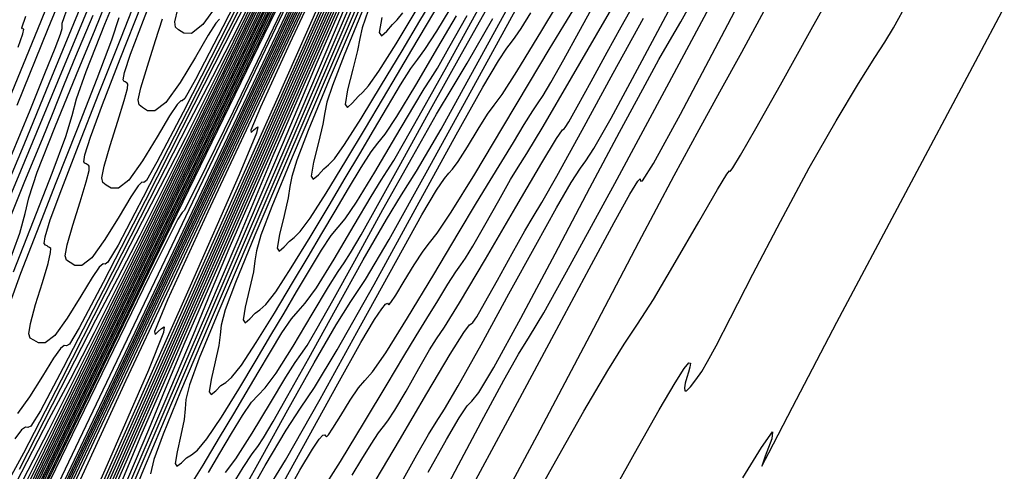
# Model space of a CAD drawing. Extents: x 3249832 to 3255657, y 13789405 to 13793316.
# Tile 625 of 656: x 3252347 to 3252384, y 13792046 to 13792063. Entities that reach past the tile are written whole.
import ezdxf

# ---------------------------------------------------------------- set-up
doc = ezdxf.new("R2010")
doc.units = 0
doc.header["$LTSCALE"] = 100
doc.header["$MEASUREMENT"] = 0
for name, color, linetype in [('GRATIO_03231_CON', 1, 'CONTINUOUS'), ('GRATIO_0323_ICON', 1, 'CONTINUOUS'), ('TARGETS_EAST', 7, 'CONTINUOUS')]:
    doc.layers.add(name, color=color, linetype=linetype)

# ---------------------------------------------------------------- blocks, each defined once
blk = doc.blocks.new('Gratio_032316_contours')
at = {"layer": 'GRATIO_03231_CON', "color": 5, "linetype": 'Continuous', "flags": 128}
for points in [[(3252404.72, 13792165.952), (3252403.045, 13792162.111), (3252398.347, 13792151.92), (3252389.9, 13792133.803), (3252379.951, 13792112.533), (3252371.491, 13792094.467), (3252366.761, 13792084.373), (3252365.018, 13792080.654), (3252364.768, 13792080.122), (3252364.604, 13792079.775), (3252363.454, 13792077.353), (3252360.333, 13792070.782), (3252354.745, 13792059.03), (3252348.17, 13792045.23), (3252342.579, 13792033.559), (3252339.451, 13792027.142), (3252338.291, 13792024.911), (3252338.116, 13792024.747), (3252338.02, 13792024.716), (3252337.43, 13792023.622), (3252335.856, 13792020.455), (3252333.042, 13792014.694), (3252329.683, 13792007.784), (3252326.712, 13792001.66)], [(3252388.403, 13792130.754), (3252379.024, 13792110.703), (3252371.048, 13792093.672), (3252366.589, 13792084.157), (3252364.945, 13792080.65), (3252364.708, 13792080.149), (3252364.636, 13792079.997), (3252364.132, 13792078.936), (3252362.764, 13792076.056), (3252360.315, 13792070.906), (3252357.434, 13792064.859), (3252354.984, 13792059.745), (3252353.613, 13792056.933), (3252353.105, 13792055.955), (3252353.028, 13792055.884), (3252352.867, 13792055.624), (3252351.775, 13792053.426), (3252348.822, 13792047.371), (3252343.527, 13792036.469)], [(3252401.004, 13792162.398), (3252400.848, 13792161.925), (3252400.776, 13792161.503), (3252400.834, 13792161.208), (3252400.911, 13792160.893), (3252400.854, 13792160.356), (3252400.569, 13792159.479), (3252400.189, 13792158.463), (3252399.904, 13792157.595), (3252399.855, 13792157.084), (3252399.971, 13792156.852), (3252400.134, 13792156.745), (3252400.026, 13792156.17), (3252398.543, 13792152.769), (3252394.384, 13792143.745), (3252386.906, 13792127.705), (3252378.097, 13792108.873), (3252370.606, 13792092.877), (3252366.21, 13792083.512), (3252363.211, 13792077.221), (3252359.043, 13792068.613), (3252351.956, 13792054), (3252343.473, 13792036.509)], [(3252385.408, 13792124.656), (3252377.17, 13792107.043), (3252370.164, 13792092.083), (3252366.059, 13792083.336), (3252363.298, 13792077.543), (3252359.519, 13792069.737), (3252353.094, 13792056.489), (3252345.343, 13792040.508)], [(3252388.44, 13792131.484), (3252382.414, 13792118.558), (3252375.316, 13792103.383), (3252369.28, 13792090.493), (3252365.757, 13792082.984), (3252363.472, 13792078.186), (3252360.471, 13792071.985), (3252355.37, 13792061.468), (3252349.083, 13792048.506), (3252343.099, 13792036.171)], [(3252386.458, 13792127.397), (3252380.916, 13792115.509), (3252374.389, 13792101.552), (3252368.838, 13792089.698), (3252365.605, 13792082.809), (3252363.559, 13792078.508), (3252360.947, 13792073.109), (3252356.508, 13792063.957), (3252350.953, 13792052.505), (3252345.487, 13792041.238)], [(3252387.29, 13792129.413), (3252384.477, 13792123.31), (3252379.419, 13792112.46), (3252373.462, 13792099.722), (3252368.395, 13792088.903), (3252365.454, 13792082.633), (3252363.646, 13792078.829), (3252361.422, 13792074.233), (3252357.646, 13792066.446), (3252352.823, 13792056.504), (3252347.875, 13792046.305), (3252343.585, 13792037.478)], [(3252385.039, 13792124.742), (3252382.495, 13792119.223), (3252377.922, 13792109.412), (3252372.535, 13792097.893), (3252367.954, 13792088.109), (3252365.394, 13792082.642), (3252364.451, 13792080.628), (3252364.316, 13792080.34), (3252364.226, 13792080.155), (3252363.599, 13792078.863), (3252361.899, 13792075.357), (3252358.784, 13792068.935), (3252354.694, 13792060.503), (3252350.263, 13792051.373), (3252346.075, 13792042.757)], [(3252385.224, 13792126.941), (3252383.575, 13792123.161), (3252382.187, 13792119.947), (3252381.464, 13792118.138), (3252381.263, 13792117.451), (3252381.305, 13792117.317), (3252381.253, 13792117.04), (3252380.538, 13792115.4), (3252378.532, 13792111.049), (3252374.927, 13792103.314), (3252370.68, 13792094.233), (3252367.069, 13792086.519), (3252365.051, 13792082.209), (3252364.308, 13792080.621), (3252364.203, 13792080.393), (3252364.153, 13792080.289), (3252363.802, 13792079.566), (3252362.851, 13792077.605), (3252361.06, 13792073.913), (3252358.434, 13792068.501), (3252355.038, 13792061.508), (3252351.055, 13792053.315), (3252347.133, 13792045.274)], [(3252346.415, 13792060.22), (3252347.513, 13792062.895), (3252348.13, 13792064.418)], [(3252384.816, 13792126.39), (3252383.306, 13792122.874), (3252381.498, 13792118.748), (3252379.973, 13792115.241), (3252379.166, 13792113.27), (3252378.925, 13792112.526), (3252378.951, 13792112.389), (3252378.906, 13792112.148), (3252378.287, 13792110.729), (3252376.551, 13792106.962), (3252373.429, 13792100.265), (3252369.752, 13792092.403), (3252366.626, 13792085.725), (3252364.85, 13792081.93), (3252363.994, 13792080.117), (3252363.327, 13792078.73), (3252362.198, 13792076.402), (3252360.304, 13792072.5), (3252357.426, 13792066.576), (3252353.545, 13792058.594), (3252349.44, 13792050.178), (3252346.092, 13792043.361)], [(3252346.717, 13792059.986), (3252347.905, 13792062.925), (3252349.318, 13792066.368)], [(3252383.914, 13792124.815), (3252383.034, 13792122.616), (3252381.388, 13792118.806), (3252379.421, 13792114.335), (3252377.758, 13792110.535), (3252376.867, 13792108.402), (3252376.586, 13792107.601), (3252376.598, 13792107.46), (3252376.559, 13792107.257), (3252376.036, 13792106.058), (3252374.569, 13792102.875), (3252371.932, 13792097.216), (3252368.825, 13792090.573), (3252366.184, 13792084.93), (3252364.698, 13792081.754), (3252364.081, 13792080.438), (3252363.802, 13792079.854), (3252363.336, 13792078.891), (3252362.174, 13792076.499), (3252359.814, 13792071.643), (3252356.035, 13792063.873), (3252351.748, 13792055.081), (3252348.149, 13792047.741), (3252346.096, 13792043.634)], [(3252346.485, 13792058.013), (3252347.215, 13792059.798), (3252347.784, 13792061.195), (3252348.172, 13792062.165), (3252348.377, 13792062.699), (3252348.446, 13792062.922), (3252348.44, 13792062.989), (3252348.45, 13792063.122), (3252348.688, 13792063.809)], [(3252372.588, 13792098.787), (3252370.434, 13792094.167), (3252367.898, 13792088.743), (3252365.741, 13792084.135), (3252364.537, 13792081.56), (3252364.094, 13792080.611), (3252364.032, 13792080.474), (3252363.928, 13792080.26), (3252363.199, 13792078.761), (3252361.22, 13792074.693), (3252357.68, 13792067.415), (3252353.511, 13792058.863), (3252349.96, 13792051.617), (3252347.927, 13792047.54), (3252346.934, 13792045.635)], [(3252346.079, 13792056.284), (3252346.991, 13792058.487), (3252347.965, 13792060.855), (3252348.894, 13792063.117), (3252349.681, 13792065.042)], [(3252355.756, 13792063.796), (3252353.006, 13792058.183), (3252351.419, 13792055.001), (3252350.562, 13792053.351), (3252349.72, 13792051.755), (3252348.376, 13792049.139), (3252346.795, 13792046.044)], [(3252346.245, 13792055.17), (3252347.022, 13792057.076), (3252347.694, 13792058.702), (3252348.075, 13792059.645), (3252348.287, 13792060.191), (3252348.53, 13792060.8), (3252348.968, 13792061.855), (3252349.624, 13792063.425)], [(3252356.879, 13792066.262), (3252354.529, 13792061.467), (3252353.165, 13792058.732), (3252352.376, 13792057.209), (3252351.502, 13792055.539), (3252350.078, 13792052.757), (3252348.401, 13792049.469), (3252346.962, 13792046.675), (3252346.127, 13792045.126)], [(3252346.344, 13792053.768), (3252346.82, 13792055.086), (3252347.033, 13792055.841), (3252347.172, 13792056.437), (3252347.493, 13792057.417), (3252348.162, 13792059.13), (3252348.992, 13792061.158), (3252349.709, 13792062.886), (3252350.117, 13792063.887)], [(3252356.052, 13792064.75), (3252354.911, 13792062.462), (3252354.19, 13792061.067), (3252353.284, 13792059.324), (3252351.78, 13792056.376), (3252350.008, 13792052.895), (3252348.488, 13792049.937), (3252347.611, 13792048.296), (3252347.246, 13792047.708), (3252347.132, 13792047.652), (3252347.042, 13792047.668), (3252346.892, 13792047.565), (3252346.629, 13792047.22)], [(3252346.58, 13792053.61), (3252347.353, 13792055.561), (3252348.066, 13792057.39), (3252348.581, 13792058.788), (3252348.826, 13792059.593), (3252348.997, 13792060.229), (3252349.358, 13792061.272), (3252350.078, 13792063.09), (3252350.963, 13792065.239)], [(3252356.004, 13792064.925), (3252355.067, 13792063.109), (3252353.481, 13792059.994), (3252351.614, 13792056.32), (3252350.015, 13792053.199), (3252349.096, 13792051.465), (3252348.719, 13792050.842), (3252348.609, 13792050.778), (3252348.526, 13792050.79), (3252348.378, 13792050.677), (3252348.11, 13792050.308), (3252347.691, 13792049.622), (3252347.2, 13792048.825), (3252346.742, 13792048.193)], [(3252346.455, 13792052.423), (3252346.864, 13792053.554), (3252347.47, 13792055.128), (3252348.216, 13792057.022), (3252349.031, 13792059.081), (3252349.788, 13792061.013), (3252350.343, 13792062.491), (3252350.62, 13792063.344)], [(3252356.884, 13792067.231), (3252354.826, 13792063.171), (3252353.067, 13792059.723), (3252352.064, 13792057.805), (3252351.664, 13792057.11), (3252351.562, 13792057.031), (3252351.493, 13792057.034), (3252351.351, 13792056.899), (3252351.071, 13792056.485), (3252350.618, 13792055.723), (3252350.079, 13792054.842), (3252349.574, 13792054.143), (3252349.195, 13792053.848), (3252348.931, 13792053.85), (3252348.745, 13792053.96), (3252348.612, 13792054.05), (3252348.563, 13792054.224), (3252348.637, 13792054.642), (3252348.853, 13792055.396), (3252349.13, 13792056.289), (3252349.363, 13792057.052), (3252349.471, 13792057.482), (3252349.482, 13792057.65), (3252349.445, 13792057.689), (3252349.402, 13792057.713), (3252349.359, 13792057.74), (3252349.31, 13792057.767), (3252349.268, 13792057.824), (3252349.309, 13792058.088), (3252349.527, 13792058.767), (3252349.989, 13792060.015), (3252350.662, 13792061.753), (3252351.486, 13792063.846)], [(3252356.433, 13792066.597), (3252354.594, 13792062.985), (3252353.548, 13792060.974), (3252353.137, 13792060.244), (3252353.039, 13792060.157), (3252352.977, 13792060.155), (3252352.838, 13792060.01), (3252352.552, 13792059.573), (3252352.082, 13792058.773), (3252351.519, 13792057.85), (3252350.99, 13792057.119), (3252350.594, 13792056.81), (3252350.319, 13792056.811), (3252350.129, 13792056.928), (3252350, 13792057.024), (3252349.96, 13792057.207), (3252350.047, 13792057.647), (3252350.279, 13792058.438), (3252350.572, 13792059.373), (3252350.819, 13792060.171), (3252350.939, 13792060.621), (3252350.957, 13792060.795), (3252350.926, 13792060.833), (3252350.889, 13792060.854), (3252350.851, 13792060.877), (3252350.809, 13792060.9), (3252350.774, 13792060.957), (3252350.827, 13792061.23), (3252351.063, 13792061.939), (3252351.551, 13792063.245), (3252352.257, 13792065.065)], [(3252354.461, 13792063.277), (3252354.325, 13792063.121), (3252354.033, 13792062.661), (3252353.545, 13792061.824), (3252352.959, 13792060.858), (3252352.407, 13792060.094), (3252351.992, 13792059.771), (3252351.707, 13792059.773), (3252351.514, 13792059.896), (3252351.388, 13792059.998), (3252351.357, 13792060.191), (3252351.458, 13792060.652), (3252351.705, 13792061.48), (3252352.014, 13792062.457), (3252352.276, 13792063.291)], [(3252354.399, 13792063.866), (3252353.823, 13792063.069), (3252353.391, 13792062.732), (3252353.095, 13792062.735), (3252352.899, 13792062.864), (3252352.777, 13792062.971), (3252352.754, 13792063.175), (3252352.868, 13792063.657)]]:
    blk.add_lwpolyline(points, dxfattribs=at)
at = {"layer": 'GRATIO_03231_CON', "color": 1, "linetype": 'Continuous', "flags": 128}
for points in [[(3252374.481, 13792045.721), (3252375.187, 13792046.887), (3252375.609, 13792047.489), (3252375.581, 13792047.218), (3252375.334, 13792046.554), (3252375.199, 13792046.172), (3252375.478, 13792046.684), (3252376.378, 13792048.429), (3252378.078, 13792051.684), (3252380.604, 13792056.451), (3252383.373, 13792061.658), (3252385.646, 13792065.961)], [(3252387.94, 13792129.123), (3252385.048, 13792123.04), (3252379.951, 13792112.208), (3252373.979, 13792099.477), (3252368.911, 13792088.659), (3252366.079, 13792082.614), (3252365.035, 13792080.386), (3252364.887, 13792080.067), (3252364.659, 13792079.581), (3252363.052, 13792076.191), (3252358.684, 13792066.995), (3252350.852, 13792050.512), (3252341.553, 13792030.948)], [(3252369.016, 13792044.293), (3252370.337, 13792046.654), (3252371.283, 13792048.326), (3252371.887, 13792049.362), (3252372.237, 13792049.916), (3252372.415, 13792050.13), (3252372.472, 13792050.114), (3252372.453, 13792049.966), (3252372.4, 13792049.771), (3252372.334, 13792049.561), (3252372.275, 13792049.354), (3252372.241, 13792049.171), (3252372.253, 13792049.055), (3252372.329, 13792049.057), (3252372.482, 13792049.208), (3252372.686, 13792049.471), (3252372.904, 13792049.795), (3252373.128, 13792050.172), (3252373.454, 13792050.783), (3252374.006, 13792051.852), (3252374.861, 13792053.514), (3252375.915, 13792055.534), (3252377.02, 13792057.585), (3252378.041, 13792059.384), (3252378.897, 13792060.818), (3252379.522, 13792061.816), (3252379.902, 13792062.399), (3252380.24, 13792062.948), (3252380.791, 13792063.938)], [(3252391.938, 13792135.34), (3252384.362, 13792119.835), (3252377.946, 13792106.727), (3252374.347, 13792099.414), (3252372.987, 13792096.706), (3252372.732, 13792096.268), (3252372.64, 13792096.161), (3252372.539, 13792096.029), (3252372.449, 13792095.913), (3252372.343, 13792095.744), (3252371.989, 13792095.031), (3252371.105, 13792093.172), (3252369.547, 13792089.862), (3252367.723, 13792085.971), (3252366.176, 13792082.664), (3252365.122, 13792080.411), (3252363.466, 13792076.907), (3252359.785, 13792069.151), (3252353.245, 13792055.386), (3252345.375, 13792038.828)], [(3252366.272, 13792044.492), (3252367.323, 13792046.377), (3252368.396, 13792048.272), (3252369.308, 13792049.833), (3252369.943, 13792050.846), (3252370.452, 13792051.61), (3252371.055, 13792052.556), (3252371.891, 13792053.964), (3252372.791, 13792055.519), (3252373.509, 13792056.758), (3252373.868, 13792057.347), (3252373.971, 13792057.473), (3252373.993, 13792057.454), (3252374.095, 13792057.584), (3252374.389, 13792058.069), (3252374.976, 13792059.093), (3252375.913, 13792060.762), (3252377.097, 13792062.884), (3252378.382, 13792065.193)], [(3252387.333, 13792125.735), (3252378.453, 13792107.549), (3252370.956, 13792092.189), (3252366.621, 13792083.293), (3252364.012, 13792077.878), (3252360.886, 13792071.305), (3252355.638, 13792060.259), (3252349.197, 13792046.708), (3252343.13, 13792033.941)], [(3252364.931, 13792044.209), (3252366.617, 13792047.345), (3252368.636, 13792051.183), (3252370.504, 13792054.744), (3252371.856, 13792057.291), (3252372.809, 13792059.053), (3252373.602, 13792060.496), (3252374.435, 13792062.018), (3252375.374, 13792063.732), (3252376.446, 13792065.676), (3252377.64, 13792067.824), (3252378.789, 13792069.877), (3252379.686, 13792071.467), (3252380.195, 13792072.36), (3252380.456, 13792072.847), (3252380.68, 13792073.352), (3252381.021, 13792074.179), (3252381.418, 13792075.156), (3252381.753, 13792075.991), (3252381.987, 13792076.583), (3252382.392, 13792077.591), (3252383.319, 13792079.866), (3252384.963, 13792083.88)], [(3252392.885, 13792136.932), (3252385.719, 13792122.258), (3252377.492, 13792105.41), (3252370.565, 13792091.224), (3252366.701, 13792083.311), (3252365.278, 13792080.395), (3252365.075, 13792079.977), (3252364.963, 13792079.734), (3252364.163, 13792078.043), (3252361.987, 13792073.46), (3252358.031, 13792065.132), (3252353.019, 13792054.587), (3252347.963, 13792043.948)], [(3252362.462, 13792044.067), (3252363.603, 13792046.219), (3252364.575, 13792048.044), (3252365.34, 13792049.459), (3252365.901, 13792050.454), (3252366.314, 13792051.132), (3252366.861, 13792052.045), (3252367.879, 13792053.86), (3252369.579, 13792056.99), (3252371.654, 13792060.855), (3252373.67, 13792064.624)], [(3252388.633, 13792127.878), (3252382.49, 13792115.303), (3252375.57, 13792101.132), (3252369.787, 13792089.288), (3252366.565, 13792082.691), (3252365.377, 13792080.26), (3252365.207, 13792079.912), (3252365.169, 13792079.832), (3252364.906, 13792079.276), (3252364.19, 13792077.769), (3252362.817, 13792074.878), (3252360.664, 13792070.347), (3252357.63, 13792063.961), (3252353.78, 13792055.852), (3252349.845, 13792047.53), (3252346.723, 13792040.85)], [(3252362.439, 13792045.948), (3252363.138, 13792047.197), (3252363.627, 13792048.028), (3252363.932, 13792048.479), (3252364.116, 13792048.666), (3252364.377, 13792048.994), (3252364.948, 13792049.945), (3252365.981, 13792051.833), (3252367.296, 13792054.299), (3252368.631, 13792056.82), (3252369.766, 13792058.955), (3252370.649, 13792060.598), (3252371.27, 13792061.73), (3252371.67, 13792062.43), (3252372.101, 13792063.18), (3252372.865, 13792064.564)], [(3252390.199, 13792130.901), (3252386.507, 13792123.351), (3252380.876, 13792111.825), (3252374.61, 13792098.993), (3252369.397, 13792088.32), (3252366.39, 13792082.156), (3252364.57, 13792078.389), (3252362.381, 13792073.793), (3252358.742, 13792066.128), (3252354.474, 13792057.111), (3252350.875, 13792049.448), (3252348.92, 13792045.173)], [(3252361.503, 13792045.694), (3252362.01, 13792046.608), (3252362.451, 13792047.38), (3252362.753, 13792047.862), (3252363.065, 13792048.349), (3252363.593, 13792049.247), (3252364.467, 13792050.82), (3252365.532, 13792052.764), (3252366.556, 13792054.63), (3252367.354, 13792056.058), (3252367.912, 13792057.021), (3252368.263, 13792057.577), (3252368.476, 13792057.862), (3252368.779, 13792058.324), (3252369.437, 13792059.487), (3252370.622, 13792061.691), (3252372.129, 13792064.531)], [(3252387.865, 13792125.947), (3252384.381, 13792118.825), (3252379.262, 13792108.348), (3252373.649, 13792096.854), (3252369.008, 13792087.352), (3252366.344, 13792081.895), (3252364.802, 13792078.707), (3252363.064, 13792075.059), (3252360.2, 13792069.028), (3252356.842, 13792061.934), (3252354.011, 13792055.905), (3252352.472, 13792052.541), (3252351.971, 13792051.327), (3252351.997, 13792051.215), (3252352.121, 13792051.326), (3252352.242, 13792051.441), (3252352.343, 13792051.508), (3252352.343, 13792051.508), (3252352.322, 13792051.292), (3252351.741, 13792049.841), (3252350.082, 13792046.018), (3252347.09, 13792039.274)], [(3252360.451, 13792045.669), (3252361.347, 13792047.168), (3252362.394, 13792048.951), (3252363.29, 13792050.463), (3252363.807, 13792051.29), (3252364.023, 13792051.578), (3252364.092, 13792051.615), (3252364.157, 13792051.665), (3252364.302, 13792051.885), (3252364.601, 13792052.407), (3252365.089, 13792053.292), (3252365.651, 13792054.314), (3252366.136, 13792055.18), (3252366.457, 13792055.718), (3252366.785, 13792056.261), (3252367.358, 13792057.267), (3252368.331, 13792059.032), (3252369.523, 13792061.215), (3252370.673, 13792063.313)], [(3252377.648, 13792104.87), (3252372.688, 13792094.715), (3252368.62, 13792086.384), (3252366.362, 13792081.762), (3252365.529, 13792080.059), (3252365.409, 13792079.816), (3252365.345, 13792079.686), (3252364.914, 13792078.781), (3252363.746, 13792076.324), (3252361.658, 13792071.928), (3252359.21, 13792066.757), (3252357.146, 13792062.362), (3252356.024, 13792059.91), (3252355.659, 13792059.024), (3252355.678, 13792058.942), (3252355.768, 13792059.024), (3252355.857, 13792059.108), (3252355.93, 13792059.156), (3252355.93, 13792059.156), (3252355.88, 13792058.921), (3252355.213, 13792057.319), (3252353.34, 13792053.055), (3252349.975, 13792045.494)], [(3252359.858, 13792067.127), (3252355.744, 13792057.934), (3252350.916, 13792047.131), (3252346.84, 13792037.961)], [(3252358.318, 13792045.125), (3252359.093, 13792046.346), (3252360.012, 13792047.868), (3252360.87, 13792049.309), (3252361.514, 13792050.38), (3252361.989, 13792051.161), (3252362.396, 13792051.827), (3252362.806, 13792052.504), (3252363.191, 13792053.134), (3252363.495, 13792053.61), (3252363.691, 13792053.883), (3252363.871, 13792054.131), (3252364.153, 13792054.585), (3252364.611, 13792055.392), (3252365.142, 13792056.343), (3252365.593, 13792057.141), (3252365.885, 13792057.62), (3252366.213, 13792058.135), (3252366.842, 13792059.173), (3252367.929, 13792061.028), (3252369.203, 13792063.222), (3252370.288, 13792065.088)], [(3252375.876, 13792100.718), (3252372.806, 13792094.438), (3252369.806, 13792088.298), (3252367.453, 13792083.481), (3252366.16, 13792080.834), (3252365.683, 13792079.859), (3252365.613, 13792079.719), (3252365.61, 13792079.719), (3252365.607, 13792079.72), (3252365.604, 13792079.72), (3252365.478, 13792079.44), (3252364.6, 13792077.482), (3252362.218, 13792072.168), (3252357.957, 13792062.659), (3252352.956, 13792051.477), (3252348.731, 13792041.981)], [(3252356.721, 13792044.557), (3252357.539, 13792046.016), (3252358.02, 13792046.826), (3252358.279, 13792047.208), (3252358.42, 13792047.359), (3252358.489, 13792047.376), (3252358.521, 13792047.331), (3252358.551, 13792047.3), (3252358.627, 13792047.369), (3252358.801, 13792047.627), (3252359.099, 13792048.116), (3252359.455, 13792048.694), (3252359.778, 13792049.171), (3252360.021, 13792049.449), (3252360.312, 13792049.78), (3252360.822, 13792050.507), (3252361.657, 13792051.845), (3252362.656, 13792053.507), (3252363.592, 13792055.079), (3252364.293, 13792056.247), (3252364.812, 13792057.099), (3252365.255, 13792057.825), (3252365.703, 13792058.564), (3252366.12, 13792059.252), (3252366.446, 13792059.774), (3252366.651, 13792060.078), (3252366.835, 13792060.355), (3252367.133, 13792060.856), (3252367.628, 13792061.74), (3252368.203, 13792062.781), (3252368.692, 13792063.66)], [(3252385.918, 13792120.211), (3252384.016, 13792116.464), (3252382.411, 13792113.301), (3252381.512, 13792111.569), (3252381.172, 13792110.968), (3252381.104, 13792110.917), (3252381.026, 13792110.844), (3252380.684, 13792110.222), (3252379.829, 13792108.538), (3252378.288, 13792105.431), (3252376.193, 13792101.174), (3252373.75, 13792096.191), (3252371.191, 13792090.96), (3252368.844, 13792086.159), (3252367.063, 13792082.513), (3252366.09, 13792080.525), (3252365.73, 13792079.792), (3252365.677, 13792079.687), (3252365.562, 13792079.43), (3252364.759, 13792077.635), (3252362.578, 13792072.766), (3252358.675, 13792064.054), (3252354.094, 13792053.81), (3252350.224, 13792045.111)], [(3252356.243, 13792044.344), (3252357.688, 13792046.958), (3252358.987, 13792049.322), (3252359.873, 13792050.9), (3252360.391, 13792051.779), (3252360.669, 13792052.199), (3252360.816, 13792052.373), (3252360.885, 13792052.405), (3252360.913, 13792052.371), (3252360.94, 13792052.349), (3252361.018, 13792052.432), (3252361.203, 13792052.717), (3252361.524, 13792053.25), (3252361.905, 13792053.879), (3252362.246, 13792054.403), (3252362.493, 13792054.716), (3252362.79, 13792055.089), (3252363.327, 13792055.888), (3252364.222, 13792057.344), (3252365.3, 13792059.147), (3252366.313, 13792060.849), (3252367.073, 13792062.114), (3252367.634, 13792063.037), (3252368.115, 13792063.823)], [(3252375.968, 13792100.505), (3252373.859, 13792096.219), (3252371.624, 13792091.664), (3252369.577, 13792087.483), (3252367.884, 13792084.019), (3252366.674, 13792081.545), (3252366.024, 13792080.215), (3252365.783, 13792079.725), (3252365.749, 13792079.654), (3252365.646, 13792079.419), (3252364.918, 13792077.788), (3252362.938, 13792073.364), (3252359.393, 13792065.45), (3252355.232, 13792056.143), (3252351.716, 13792048.241), (3252349.763, 13792043.776)], [(3252356.152, 13792045.056), (3252356.984, 13792046.398), (3252358.307, 13792048.733), (3252359.856, 13792051.544), (3252361.253, 13792054.087), (3252362.206, 13792055.784), (3252362.764, 13792056.729), (3252363.064, 13792057.178), (3252363.235, 13792057.379), (3252363.379, 13792057.533), (3252363.596, 13792057.83), (3252363.946, 13792058.391), (3252364.356, 13792059.066), (3252364.715, 13792059.636), (3252364.966, 13792059.983), (3252365.268, 13792060.397), (3252365.831, 13792061.269), (3252366.786, 13792062.843), (3252367.944, 13792064.786)], [(3252374.574, 13792097.17), (3252374.176, 13792096.404), (3252373.139, 13792094.324), (3252371.307, 13792090.611), (3252369.16, 13792086.245), (3252367.339, 13792082.534), (3252366.325, 13792080.459), (3252365.956, 13792079.692), (3252365.907, 13792079.58), (3252365.826, 13792079.392), (3252365.244, 13792078.09), (3252363.662, 13792074.558), (3252360.831, 13792068.24), (3252357.508, 13792060.81), (3252354.701, 13792054.501), (3252353.132, 13792050.914), (3252352.382, 13792049.122), (3252351.746, 13792047.565), (3252350.692, 13792045.073)], [(3252355.366, 13792045.24), (3252356.115, 13792046.592), (3252357.077, 13792048.333), (3252358.083, 13792050.133), (3252358.925, 13792051.587), (3252359.491, 13792052.473), (3252360.045, 13792053.322), (3252360.951, 13792054.849), (3252362.435, 13792057.51), (3252364.193, 13792060.715), (3252365.786, 13792063.616)], [(3252361.549, 13792069.635), (3252358.646, 13792063.143), (3252356.193, 13792057.631), (3252354.817, 13792054.483), (3252354.12, 13792052.821), (3252353.451, 13792051.201), (3252352.328, 13792048.552), (3252350.936, 13792045.307)], [(3252354.81, 13792045.198), (3252355.372, 13792046.128), (3252355.712, 13792046.647), (3252355.922, 13792046.931), (3252356.148, 13792047.26), (3252356.515, 13792047.876), (3252357.078, 13792048.875), (3252357.874, 13792050.311), (3252358.895, 13792052.161), (3252359.96, 13792054.073), (3252360.844, 13792055.616), (3252361.425, 13792056.556), (3252361.992, 13792057.455), (3252362.934, 13792059.074), (3252364.499, 13792061.898), (3252366.362, 13792065.301)], [(3252359.784, 13792065.477), (3252357.685, 13792060.761), (3252356.501, 13792058.052), (3252355.858, 13792056.52), (3252355.157, 13792054.836), (3252353.963, 13792052.032), (3252352.49, 13792048.597), (3252351.111, 13792045.384)], [(3252354.685, 13792045.931), (3252355.092, 13792046.457), (3252355.712, 13792047.432), (3252356.41, 13792048.596), (3252357.002, 13792049.584), (3252357.357, 13792050.138), (3252357.575, 13792050.444), (3252357.809, 13792050.796), (3252358.195, 13792051.452), (3252358.791, 13792052.51), (3252359.633, 13792054.031), (3252360.713, 13792055.989), (3252361.837, 13792058.013), (3252362.763, 13792059.645), (3252363.36, 13792060.638), (3252363.938, 13792061.588), (3252364.917, 13792063.3)], [(3252359.178, 13792063.891), (3252358.185, 13792061.621), (3252357.595, 13792060.22), (3252356.862, 13792058.471), (3252355.599, 13792055.511), (3252354.043, 13792051.887), (3252352.588, 13792048.498), (3252351.549, 13792046.049), (3252350.913, 13792044.486)], [(3252354.036, 13792045.935), (3252354.473, 13792046.674), (3252354.918, 13792047.428), (3252355.34, 13792048.114), (3252355.688, 13792048.618), (3252355.943, 13792048.894), (3252356.211, 13792049.167), (3252356.629, 13792049.73), (3252357.277, 13792050.763), (3252358.011, 13792051.994), (3252358.632, 13792053.039), (3252359.003, 13792053.628), (3252359.227, 13792053.956), (3252359.47, 13792054.333), (3252359.875, 13792055.027), (3252360.503, 13792056.145), (3252361.392, 13792057.75), (3252362.532, 13792059.817), (3252363.714, 13792061.953), (3252364.682, 13792063.675)], [(3252360.273, 13792065.741), (3252358.87, 13792062.471), (3252357.149, 13792058.468), (3252355.543, 13792054.725), (3252354.395, 13792052.022), (3252353.689, 13792050.3), (3252353.318, 13792049.289), (3252353.176, 13792048.725), (3252353.146, 13792048.363), (3252353.111, 13792047.963), (3252352.988, 13792047.364), (3252352.84, 13792046.722), (3252352.766, 13792046.269), (3252352.835, 13792046.17), (3252353.005, 13792046.307), (3252353.204, 13792046.493), (3252353.387, 13792046.605), (3252353.617, 13792046.78), (3252353.981, 13792047.217), (3252354.535, 13792048.048), (3252355.198, 13792049.124), (3252355.858, 13792050.225), (3252356.428, 13792051.182), (3252356.93, 13792052.028), (3252357.412, 13792052.844), (3252357.903, 13792053.677), (3252358.364, 13792054.438), (3252358.736, 13792055.003), (3252358.995, 13792055.322), (3252359.265, 13792055.64), (3252359.704, 13792056.276), (3252360.406, 13792057.426), (3252361.211, 13792058.791), (3252361.893, 13792059.95), (3252362.294, 13792060.609), (3252362.533, 13792060.982), (3252362.793, 13792061.406), (3252363.236, 13792062.178), (3252363.928, 13792063.415)], [(3252360.506, 13792065.95), (3252358.702, 13792061.759), (3252357.02, 13792057.839), (3252355.818, 13792055.009), (3252355.076, 13792053.207), (3252354.683, 13792052.153), (3252354.525, 13792051.569), (3252354.482, 13792051.198), (3252354.436, 13792050.787), (3252354.302, 13792050.164), (3252354.145, 13792049.493), (3252354.067, 13792049.019), (3252354.139, 13792048.915), (3252354.315, 13792049.06), (3252354.517, 13792049.257), (3252354.698, 13792049.38), (3252354.926, 13792049.569), (3252355.297, 13792050.032), (3252355.87, 13792050.905), (3252356.563, 13792052.032), (3252357.254, 13792053.185), (3252357.851, 13792054.188), (3252358.377, 13792055.074), (3252358.881, 13792055.929), (3252359.396, 13792056.801), (3252359.877, 13792057.6), (3252360.26, 13792058.195), (3252360.521, 13792058.536), (3252360.792, 13792058.877), (3252361.242, 13792059.549), (3252361.971, 13792060.757), (3252362.811, 13792062.189), (3252363.523, 13792063.405)], [(3252360.256, 13792065.049), (3252358.497, 13792060.953), (3252357.24, 13792057.996), (3252356.464, 13792056.114), (3252356.048, 13792055.016), (3252355.873, 13792054.413), (3252355.818, 13792054.034), (3252355.76, 13792053.611), (3252355.615, 13792052.964), (3252355.449, 13792052.263), (3252355.368, 13792051.768), (3252355.443, 13792051.66), (3252355.624, 13792051.812), (3252355.83, 13792052.022), (3252356.009, 13792052.155), (3252356.235, 13792052.357), (3252356.613, 13792052.846), (3252357.206, 13792053.761), (3252357.928, 13792054.941), (3252358.65, 13792056.146), (3252359.274, 13792057.195), (3252359.823, 13792058.121), (3252360.351, 13792059.014), (3252360.888, 13792059.926), (3252361.389, 13792060.761), (3252361.784, 13792061.387), (3252362.048, 13792061.749), (3252362.319, 13792062.113), (3252362.779, 13792062.822), (3252363.536, 13792064.088)], [(3252359.953, 13792064.016), (3252358.657, 13792060.967), (3252357.85, 13792059.019), (3252357.413, 13792057.879), (3252357.222, 13792057.257), (3252357.154, 13792056.87), (3252357.085, 13792056.435), (3252356.929, 13792055.763), (3252356.754, 13792055.034), (3252356.668, 13792054.518), (3252356.746, 13792054.405), (3252356.934, 13792054.565), (3252357.143, 13792054.786), (3252357.32, 13792054.929), (3252357.545, 13792055.146), (3252357.928, 13792055.661), (3252358.542, 13792056.618), (3252359.293, 13792057.85), (3252360.046, 13792059.107), (3252360.697, 13792060.201), (3252361.27, 13792061.167), (3252361.82, 13792062.098), (3252362.381, 13792063.05), (3252362.901, 13792063.923)], [(3252360.142, 13792063.606), (3252359.919, 13792062.945), (3252359.826, 13792062.541), (3252359.735, 13792062.083), (3252359.556, 13792061.363), (3252359.363, 13792060.576), (3252359.27, 13792060.017), (3252359.354, 13792059.895), (3252359.553, 13792060.07), (3252359.769, 13792060.314), (3252359.942, 13792060.478), (3252360.163, 13792060.724), (3252360.56, 13792061.29), (3252361.214, 13792062.332), (3252362.023, 13792063.667)], [(3252360.668, 13792063.347), (3252360.571, 13792062.767), (3252360.658, 13792062.64), (3252360.863, 13792062.823), (3252361.082, 13792063.078), (3252361.253, 13792063.253), (3252361.472, 13792063.513)]]:
    blk.add_lwpolyline(points, dxfattribs=at)
at = {"layer": 'GRATIO_0323_ICON', "color": 7, "linetype": 'Continuous', "flags": 128}
for points in [[(3252390.421, 13792135.571), (3252383.911, 13792121.607), (3252376.243, 13792105.213), (3252369.722, 13792091.288), (3252365.908, 13792083.16), (3252363.385, 13792077.864), (3252359.995, 13792070.861), (3252354.232, 13792058.979), (3252347.213, 13792044.507)], [(3252363.837, 13792044.844), (3252365.582, 13792048.082), (3252367.267, 13792051.23), (3252368.603, 13792053.726), (3252369.557, 13792055.496), (3252370.16, 13792056.587), (3252370.457, 13792057.077), (3252370.552, 13792057.163), (3252370.565, 13792057.072), (3252370.645, 13792057.09), (3252371.056, 13792057.751), (3252372.093, 13792059.647), (3252373.9, 13792063.069), (3252376.007, 13792067.105)], [(3252390.759, 13792132.405), (3252384.105, 13792118.781), (3252376.531, 13792103.271), (3252370.176, 13792090.256), (3252366.633, 13792083.001), (3252365.328, 13792080.328), (3252365.141, 13792079.945), (3252365.066, 13792079.783), (3252364.534, 13792078.66), (3252363.089, 13792075.614), (3252360.424, 13792070.005), (3252356.842, 13792062.467), (3252352.796, 13792053.954), (3252348.747, 13792045.425)], [(3252384.402, 13792124.653), (3252383.763, 13792123.007), (3252383.602, 13792122.376), (3252383.659, 13792122.245), (3252383.6, 13792121.931), (3252382.789, 13792120.071), (3252380.514, 13792115.136), (3252376.424, 13792106.363), (3252371.607, 13792096.063), (3252367.511, 13792087.314), (3252365.223, 13792082.426), (3252364.38, 13792080.625), (3252364.259, 13792080.367), (3252364.189, 13792080.222), (3252363.7, 13792079.215), (3252362.375, 13792076.481), (3252359.922, 13792071.424), (3252356.564, 13792064.502), (3252352.65, 13792056.44), (3252348.565, 13792048.036), (3252344.825, 13792040.371)], [(3252346.76, 13792062.206), (3252346.941, 13792062.722), (3252346.972, 13792062.895), (3252346.93, 13792062.901), (3252346.907, 13792062.95), (3252347.051, 13792063.387)], [(3252359.536, 13792045.829), (3252359.91, 13792046.445), (3252360.262, 13792047.017), (3252360.544, 13792047.446), (3252360.732, 13792047.689), (3252360.906, 13792047.907), (3252361.172, 13792048.314), (3252361.595, 13792049.044), (3252362.08, 13792049.904), (3252362.494, 13792050.622), (3252362.765, 13792051.042), (3252363.07, 13792051.493), (3252363.647, 13792052.421), (3252364.638, 13792054.098), (3252365.799, 13792056.087), (3252366.789, 13792057.776), (3252367.354, 13792058.707), (3252367.579, 13792059.038), (3252367.638, 13792059.084), (3252367.688, 13792059.128), (3252367.828, 13792059.354), (3252368.143, 13792059.917), (3252368.675, 13792060.889), (3252369.293, 13792062.02), (3252369.821, 13792062.979), (3252370.16, 13792063.574)], [(3252376.034, 13792101.393), (3252371.727, 13792092.576), (3252368.231, 13792085.416), (3252366.295, 13792081.453), (3252365.58, 13792079.992), (3252365.477, 13792079.784), (3252365.436, 13792079.702), (3252365.163, 13792079.134), (3252364.428, 13792077.59), (3252363.116, 13792074.828), (3252361.578, 13792071.579), (3252360.281, 13792068.818), (3252359.577, 13792067.278), (3252359.347, 13792066.721), (3252359.359, 13792066.67), (3252359.416, 13792066.721), (3252359.471, 13792066.774), (3252359.518, 13792066.805), (3252359.518, 13792066.805), (3252359.438, 13792066.55), (3252358.684, 13792064.797), (3252356.599, 13792060.091), (3252352.859, 13792051.714), (3252348.47, 13792041.881)], [(3252371.866, 13792097.475), (3252371.535, 13792096.715), (3252370.606, 13792094.7), (3252368.936, 13792091.118), (3252366.97, 13792086.913), (3252365.298, 13792083.341), (3252364.364, 13792081.344), (3252364.021, 13792080.608), (3252363.972, 13792080.503), (3252363.879, 13792080.313), (3252363.231, 13792078.983), (3252361.475, 13792075.374), (3252358.333, 13792068.917), (3252354.634, 13792061.329), (3252351.483, 13792054.9), (3252349.673, 13792051.271), (3252348.748, 13792049.493), (3252347.938, 13792047.97), (3252346.675, 13792045.521)], [(3252346.452, 13792056.488), (3252346.86, 13792057.477), (3252347.474, 13792058.948), (3252348.284, 13792060.892), (3252349.261, 13792063.256), (3252350.306, 13792065.795)], [(3252375.375, 13792099.075), (3252373.647, 13792095.579), (3252371.525, 13792091.265), (3252369.498, 13792087.138), (3252367.963, 13792084.005), (3252366.923, 13792081.88), (3252366.286, 13792080.577), (3252365.957, 13792079.905), (3252365.836, 13792079.658), (3252365.82, 13792079.621), (3252365.823, 13792079.619), (3252365.827, 13792079.617), (3252365.831, 13792079.615), (3252365.739, 13792079.404), (3252365.083, 13792077.938), (3252363.301, 13792073.96), (3252360.112, 13792066.845), (3252356.37, 13792058.477), (3252353.208, 13792051.371), (3252351.448, 13792047.345), (3252350.644, 13792045.422)], [(3252355.258, 13792044.505), (3252356.206, 13792046.194), (3252357.006, 13792047.557), (3252357.556, 13792048.39), (3252358.099, 13792049.189), (3252358.967, 13792050.623), (3252360.371, 13792053.121), (3252362.025, 13792056.129), (3252363.519, 13792058.851), (3252364.539, 13792060.669), (3252365.135, 13792061.683), (3252365.453, 13792062.171), (3252365.629, 13792062.401), (3252365.776, 13792062.582), (3252366.001, 13792062.914), (3252366.372, 13792063.524)], [(3252355.183, 13792063.612), (3252353.22, 13792059.746), (3252351.541, 13792056.461), (3252350.58, 13792054.635), (3252350.192, 13792053.976), (3252350.086, 13792053.904), (3252350.01, 13792053.912), (3252349.865, 13792053.788), (3252349.59, 13792053.396), (3252349.154, 13792052.673), (3252348.64, 13792051.834), (3252348.158, 13792051.168), (3252347.796, 13792050.887), (3252347.543, 13792050.888), (3252347.36, 13792050.992), (3252347.224, 13792051.077), (3252347.166, 13792051.24), (3252347.227, 13792051.637), (3252347.427, 13792052.355), (3252347.688, 13792053.205), (3252347.906, 13792053.932), (3252348.004, 13792054.343), (3252348.007, 13792054.505), (3252347.964, 13792054.545), (3252347.915, 13792054.572), (3252347.866, 13792054.603), (3252347.811, 13792054.633), (3252347.761, 13792054.692), (3252347.791, 13792054.946), (3252347.991, 13792055.595), (3252348.427, 13792056.785), (3252349.066, 13792058.44), (3252349.851, 13792060.434), (3252350.71, 13792062.601), (3252351.51, 13792064.635)], [(3252375.87, 13792098.61), (3252373.422, 13792093.776), (3252370.564, 13792088.096), (3252368.14, 13792083.269), (3252366.787, 13792080.572), (3252366.288, 13792079.578), (3252366.217, 13792079.436), (3252366.176, 13792079.343), (3252365.888, 13792078.697), (3252365.105, 13792076.949), (3252363.704, 13792073.821), (3252362.059, 13792070.143), (3252360.67, 13792067.021), (3252359.87, 13792065.19), (3252359.333, 13792063.919), (3252358.568, 13792062.106), (3252357.235, 13792058.991), (3252355.596, 13792055.178), (3252354.066, 13792051.611), (3252352.972, 13792049.036), (3252352.301, 13792047.393), (3252351.954, 13792046.426), (3252351.828, 13792045.881)], [(3252353.199, 13792045.191), (3252353.833, 13792046.215), (3252354.462, 13792047.264), (3252355.005, 13792048.176), (3252355.483, 13792048.982), (3252355.942, 13792049.759), (3252356.411, 13792050.552), (3252356.852, 13792051.276), (3252357.212, 13792051.811), (3252357.469, 13792052.108), (3252357.738, 13792052.404), (3252358.167, 13792053.003), (3252358.841, 13792054.094), (3252359.611, 13792055.392), (3252360.262, 13792056.494), (3252360.649, 13792057.119), (3252360.88, 13792057.469), (3252361.132, 13792057.87), (3252361.556, 13792058.603), (3252362.215, 13792059.78), (3252363.151, 13792061.47), (3252364.35, 13792063.645)], [(3252359.999, 13792063.766), (3252359.228, 13792061.903), (3252358.778, 13792060.743), (3252358.571, 13792060.101), (3252358.49, 13792059.705), (3252358.41, 13792059.259), (3252358.242, 13792058.563), (3252358.059, 13792057.805), (3252357.969, 13792057.268), (3252358.05, 13792057.15), (3252358.243, 13792057.317), (3252358.456, 13792057.55), (3252358.631, 13792057.704), (3252358.854, 13792057.935), (3252359.244, 13792058.475), (3252359.878, 13792059.475), (3252360.658, 13792060.758), (3252361.442, 13792062.068), (3252362.12, 13792063.207), (3252362.717, 13792064.213)]]:
    blk.add_lwpolyline(points, dxfattribs=at)

msp = doc.modelspace()

# ---------------------------------------------------------------- block references
at = {"layer": 'TARGETS_EAST'}
msp.add_blockref('Gratio_032316_contours', (0, 0), dxfattribs=at)

doc.saveas('drawing.dxf')
